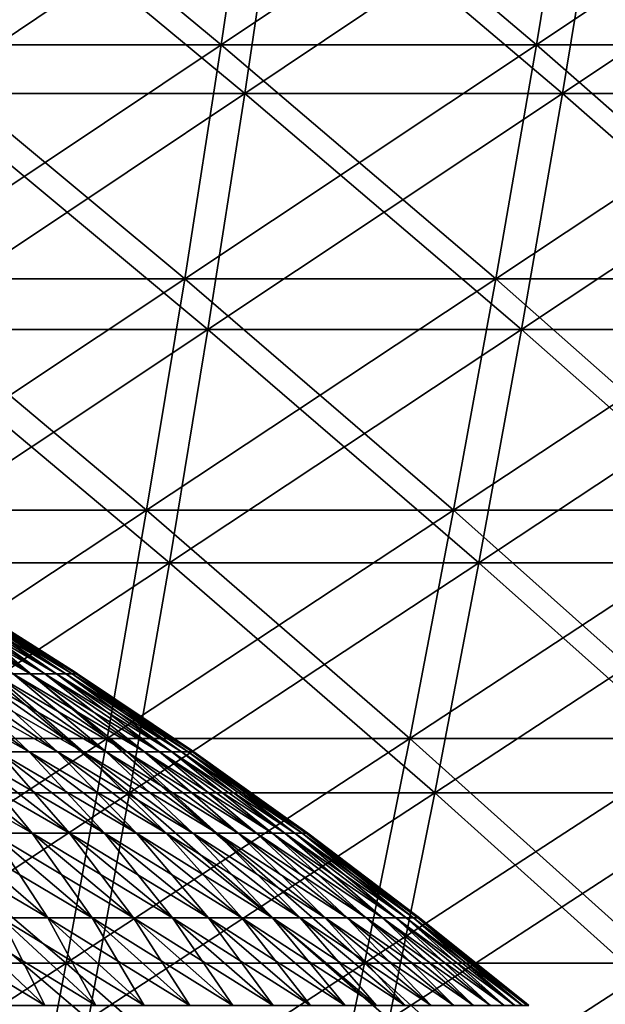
# Model space of a CAD drawing. Header units: millimetres. Extents: x -250 to 250, y -45 to 4150.
# Tile 655 of 656: x 55 to 67, y 4010 to 4030. Entities that reach past the tile are written whole.
import ezdxf

# ---------------------------------------------------------------- set-up
doc = ezdxf.new("R2010")
doc.units = ezdxf.units.MM
doc.header["$LTSCALE"] = 81.481481
for name, color, linetype in [('19', 7, 'CONTINUOUS'), ('20', 7, 'CONTINUOUS'), ('21', 7, 'CONTINUOUS'), ('22', 7, 'CONTINUOUS'), ('23', 7, 'CONTINUOUS'), ('24', 7, 'CONTINUOUS')]:
    doc.layers.add(name, color=color, linetype=linetype)

msp = doc.modelspace()

# ---------------------------------------------------------------- linework, layer by layer
at = {"layer": '19', "color": 7, "linetype": 'CONTINUOUS'}
for points in [[(59.774, 4028.379, -210.084), (53.276, 4028.379, -211.825), (60.495, 4033.233, -212.617), (59.774, 4028.379, -210.084)], [(60.495, 4033.233, -212.617), (53.276, 4028.379, -211.825), (53.918, 4033.233, -214.379), (60.495, 4033.233, -212.617)], [(66.215, 4028.379, -208.144), (59.774, 4028.379, -210.084), (67.014, 4033.233, -210.653), (66.215, 4028.379, -208.144)], [(67.014, 4033.233, -210.653), (59.774, 4028.379, -210.084), (60.495, 4033.233, -212.617), (67.014, 4033.233, -210.653)], [(72.594, 4028.379, -206.006), (66.215, 4028.379, -208.144), (73.469, 4033.233, -208.49), (72.594, 4028.379, -206.006)], [(73.469, 4033.233, -208.49), (66.215, 4028.379, -208.144), (67.014, 4033.233, -210.653), (73.469, 4033.233, -208.49)], [(59.024, 4023.584, -207.449), (52.608, 4023.584, -209.168), (59.774, 4028.379, -210.084), (59.024, 4023.584, -207.449)], [(59.774, 4028.379, -210.084), (52.608, 4023.584, -209.168), (53.276, 4028.379, -211.825), (59.774, 4028.379, -210.084)], [(65.385, 4023.584, -205.533), (59.024, 4023.584, -207.449), (66.215, 4028.379, -208.144), (65.385, 4023.584, -205.533)], [(66.215, 4028.379, -208.144), (59.024, 4023.584, -207.449), (59.774, 4028.379, -210.084), (66.215, 4028.379, -208.144)], [(71.683, 4023.584, -203.422), (65.385, 4023.584, -205.533), (72.594, 4028.379, -206.006), (71.683, 4023.584, -203.422)], [(72.594, 4028.379, -206.006), (65.385, 4023.584, -205.533), (66.215, 4028.379, -208.144), (72.594, 4028.379, -206.006)], [(58.246, 4018.851, -204.713), (51.914, 4018.851, -206.409), (59.024, 4023.584, -207.449), (58.246, 4018.851, -204.713)], [(59.024, 4023.584, -207.449), (51.914, 4018.851, -206.409), (52.608, 4023.584, -209.168), (59.024, 4023.584, -207.449)], [(64.522, 4018.851, -202.822), (58.246, 4018.851, -204.713), (65.385, 4023.584, -205.533), (64.522, 4018.851, -202.822)], [(65.385, 4023.584, -205.533), (58.246, 4018.851, -204.713), (59.024, 4023.584, -207.449), (65.385, 4023.584, -205.533)], [(70.738, 4018.851, -200.739), (64.522, 4018.851, -202.822), (71.683, 4023.584, -203.422), (70.738, 4018.851, -200.739)], [(71.683, 4023.584, -203.422), (64.522, 4018.851, -202.822), (65.385, 4023.584, -205.533), (71.683, 4023.584, -203.422)], [(57.439, 4014.181, -201.876), (51.195, 4014.181, -203.55), (58.246, 4018.851, -204.713), (57.439, 4014.181, -201.876)], [(58.246, 4018.851, -204.713), (51.195, 4014.181, -203.55), (51.914, 4018.851, -206.409), (58.246, 4018.851, -204.713)], [(63.628, 4014.181, -200.012), (57.439, 4014.181, -201.876), (64.522, 4018.851, -202.822), (63.628, 4014.181, -200.012)], [(64.522, 4018.851, -202.822), (57.439, 4014.181, -201.876), (58.246, 4018.851, -204.713), (64.522, 4018.851, -202.822)], [(69.758, 4014.181, -197.958), (63.628, 4014.181, -200.012), (70.738, 4018.851, -200.739), (69.758, 4014.181, -197.958)], [(70.738, 4018.851, -200.739), (63.628, 4014.181, -200.012), (64.522, 4018.851, -202.822), (70.738, 4018.851, -200.739)], [(56.604, 4009.578, -198.942), (50.451, 4009.578, -200.59), (57.439, 4014.181, -201.876), (56.604, 4009.578, -198.942)], [(57.439, 4014.181, -201.876), (50.451, 4009.578, -200.59), (51.195, 4014.181, -203.55), (57.439, 4014.181, -201.876)], [(62.703, 4009.578, -197.104), (56.604, 4009.578, -198.942), (63.628, 4014.181, -200.012), (62.703, 4009.578, -197.104)], [(63.628, 4014.181, -200.012), (56.604, 4009.578, -198.942), (57.439, 4014.181, -201.876), (63.628, 4014.181, -200.012)], [(68.743, 4009.578, -195.08), (62.703, 4009.578, -197.104), (69.758, 4014.181, -197.958), (68.743, 4009.578, -195.08)], [(69.758, 4014.181, -197.958), (62.703, 4009.578, -197.104), (63.628, 4014.181, -200.012), (69.758, 4014.181, -197.958)]]:
    msp.add_3dface(points, dxfattribs=at)
at = {"layer": '20', "color": 7, "linetype": 'CONTINUOUS'}
for points in [[(53.276, 4028.379, 211.825), (59.774, 4028.379, 210.084), (53.918, 4033.233, 214.379), (53.276, 4028.379, 211.825)], [(53.918, 4033.233, 214.379), (59.774, 4028.379, 210.084), (60.495, 4033.233, 212.617), (53.918, 4033.233, 214.379)], [(59.774, 4028.379, 210.084), (66.215, 4028.379, 208.144), (60.495, 4033.233, 212.617), (59.774, 4028.379, 210.084)], [(60.495, 4033.233, 212.617), (66.215, 4028.379, 208.144), (67.014, 4033.233, 210.653), (60.495, 4033.233, 212.617)], [(66.215, 4028.379, 208.144), (72.594, 4028.379, 206.006), (67.014, 4033.233, 210.653), (66.215, 4028.379, 208.144)], [(67.014, 4033.233, 210.653), (72.594, 4028.379, 206.006), (73.469, 4033.233, 208.49), (67.014, 4033.233, 210.653)], [(52.608, 4023.584, 209.168), (59.024, 4023.584, 207.449), (53.276, 4028.379, 211.825), (52.608, 4023.584, 209.168)], [(53.276, 4028.379, 211.825), (59.024, 4023.584, 207.449), (59.774, 4028.379, 210.084), (53.276, 4028.379, 211.825)], [(59.024, 4023.584, 207.449), (65.385, 4023.584, 205.533), (59.774, 4028.379, 210.084), (59.024, 4023.584, 207.449)], [(59.774, 4028.379, 210.084), (65.385, 4023.584, 205.533), (66.215, 4028.379, 208.144), (59.774, 4028.379, 210.084)], [(65.385, 4023.584, 205.533), (71.683, 4023.584, 203.422), (66.215, 4028.379, 208.144), (65.385, 4023.584, 205.533)], [(66.215, 4028.379, 208.144), (71.683, 4023.584, 203.422), (72.594, 4028.379, 206.006), (66.215, 4028.379, 208.144)], [(51.914, 4018.851, 206.409), (58.246, 4018.851, 204.713), (52.608, 4023.584, 209.168), (51.914, 4018.851, 206.409)], [(52.608, 4023.584, 209.168), (58.246, 4018.851, 204.713), (59.024, 4023.584, 207.449), (52.608, 4023.584, 209.168)], [(58.246, 4018.851, 204.713), (64.522, 4018.851, 202.822), (59.024, 4023.584, 207.449), (58.246, 4018.851, 204.713)], [(59.024, 4023.584, 207.449), (64.522, 4018.851, 202.822), (65.385, 4023.584, 205.533), (59.024, 4023.584, 207.449)], [(64.522, 4018.851, 202.822), (70.738, 4018.851, 200.739), (65.385, 4023.584, 205.533), (64.522, 4018.851, 202.822)], [(65.385, 4023.584, 205.533), (70.738, 4018.851, 200.739), (71.683, 4023.584, 203.422), (65.385, 4023.584, 205.533)], [(51.195, 4014.181, 203.55), (57.439, 4014.181, 201.876), (51.914, 4018.851, 206.409), (51.195, 4014.181, 203.55)], [(51.914, 4018.851, 206.409), (57.439, 4014.181, 201.876), (58.246, 4018.851, 204.713), (51.914, 4018.851, 206.409)], [(57.439, 4014.181, 201.876), (63.628, 4014.181, 200.012), (58.246, 4018.851, 204.713), (57.439, 4014.181, 201.876)], [(58.246, 4018.851, 204.713), (63.628, 4014.181, 200.012), (64.522, 4018.851, 202.822), (58.246, 4018.851, 204.713)], [(63.628, 4014.181, 200.012), (69.758, 4014.181, 197.958), (64.522, 4018.851, 202.822), (63.628, 4014.181, 200.012)], [(64.522, 4018.851, 202.822), (69.758, 4014.181, 197.958), (70.738, 4018.851, 200.739), (64.522, 4018.851, 202.822)], [(50.451, 4009.578, 200.59), (56.604, 4009.578, 198.942), (51.195, 4014.181, 203.55), (50.451, 4009.578, 200.59)], [(51.195, 4014.181, 203.55), (56.604, 4009.578, 198.942), (57.439, 4014.181, 201.876), (51.195, 4014.181, 203.55)], [(56.604, 4009.578, 198.942), (62.703, 4009.578, 197.104), (57.439, 4014.181, 201.876), (56.604, 4009.578, 198.942)], [(57.439, 4014.181, 201.876), (62.703, 4009.578, 197.104), (63.628, 4014.181, 200.012), (57.439, 4014.181, 201.876)], [(62.703, 4009.578, 197.104), (68.743, 4009.578, 195.08), (63.628, 4014.181, 200.012), (62.703, 4009.578, 197.104)], [(63.628, 4014.181, 200.012), (68.743, 4009.578, 195.08), (69.758, 4014.181, 197.958), (63.628, 4014.181, 200.012)]]:
    msp.add_3dface(points, dxfattribs=at)
at = {"layer": '21', "color": 7, "linetype": 'CONTINUOUS'}
for points in [[(59.298, 4029.367, 208.412), (52.852, 4029.367, 210.139), (60.013, 4034.182, 210.923), (59.298, 4029.367, 208.412)], [(60.013, 4034.182, 210.923), (52.852, 4029.367, 210.139), (53.489, 4034.182, 212.671), (60.013, 4034.182, 210.923)], [(65.688, 4029.367, 206.487), (59.298, 4029.367, 208.412), (66.48, 4034.182, 208.975), (65.688, 4029.367, 206.487)], [(66.48, 4034.182, 208.975), (59.298, 4029.367, 208.412), (60.013, 4034.182, 210.923), (66.48, 4034.182, 208.975)], [(72.016, 4029.367, 204.366), (65.688, 4029.367, 206.487), (72.884, 4034.182, 206.829), (72.016, 4029.367, 204.366)], [(72.884, 4034.182, 206.829), (65.688, 4029.367, 206.487), (66.48, 4034.182, 208.975), (72.884, 4034.182, 206.829)], [(58.555, 4024.611, 205.798), (52.189, 4024.611, 207.504), (59.298, 4029.367, 208.412), (58.555, 4024.611, 205.798)], [(59.298, 4029.367, 208.412), (52.189, 4024.611, 207.504), (52.852, 4029.367, 210.139), (59.298, 4029.367, 208.412)], [(64.864, 4024.611, 203.897), (58.555, 4024.611, 205.798), (65.688, 4029.367, 206.487), (64.864, 4024.611, 203.897)], [(65.688, 4029.367, 206.487), (58.555, 4024.611, 205.798), (59.298, 4029.367, 208.412), (65.688, 4029.367, 206.487)], [(71.113, 4024.611, 201.803), (64.864, 4024.611, 203.897), (72.016, 4029.367, 204.366), (71.113, 4024.611, 201.803)], [(72.016, 4029.367, 204.366), (64.864, 4024.611, 203.897), (65.688, 4029.367, 206.487), (72.016, 4029.367, 204.366)], [(57.783, 4019.916, 203.084), (51.501, 4019.916, 204.768), (58.555, 4024.611, 205.798), (57.783, 4019.916, 203.084)], [(58.555, 4024.611, 205.798), (51.501, 4019.916, 204.768), (52.189, 4024.611, 207.504), (58.555, 4024.611, 205.798)], [(64.009, 4019.916, 201.209), (57.783, 4019.916, 203.084), (64.864, 4024.611, 203.897), (64.009, 4019.916, 201.209)], [(64.864, 4024.611, 203.897), (57.783, 4019.916, 203.084), (58.555, 4024.611, 205.798), (64.864, 4024.611, 203.897)], [(70.175, 4019.916, 199.142), (64.009, 4019.916, 201.209), (71.113, 4024.611, 201.803), (70.175, 4019.916, 199.142)], [(71.113, 4024.611, 201.803), (64.009, 4019.916, 201.209), (64.864, 4024.611, 203.897), (71.113, 4024.611, 201.803)], [(56.982, 4015.284, 200.272), (50.788, 4015.284, 201.931), (57.783, 4019.916, 203.084), (56.982, 4015.284, 200.272)], [(57.783, 4019.916, 203.084), (50.788, 4015.284, 201.931), (51.501, 4019.916, 204.768), (57.783, 4019.916, 203.084)], [(63.123, 4015.284, 198.422), (56.982, 4015.284, 200.272), (64.009, 4019.916, 201.209), (63.123, 4015.284, 198.422)], [(64.009, 4019.916, 201.209), (56.982, 4015.284, 200.272), (57.783, 4019.916, 203.084), (64.009, 4019.916, 201.209)], [(69.203, 4015.284, 196.384), (63.123, 4015.284, 198.422), (70.175, 4019.916, 199.142), (69.203, 4015.284, 196.384)], [(70.175, 4019.916, 199.142), (63.123, 4015.284, 198.422), (64.009, 4019.916, 201.209), (70.175, 4019.916, 199.142)], [(56.154, 4010.718, 197.361), (50.05, 4010.718, 198.997), (56.982, 4015.284, 200.272), (56.154, 4010.718, 197.361)], [(56.982, 4015.284, 200.272), (50.05, 4010.718, 198.997), (50.788, 4015.284, 201.931), (56.982, 4015.284, 200.272)], [(62.205, 4010.718, 195.538), (56.154, 4010.718, 197.361), (63.123, 4015.284, 198.422), (62.205, 4010.718, 195.538)], [(63.123, 4015.284, 198.422), (56.154, 4010.718, 197.361), (56.982, 4015.284, 200.272), (63.123, 4015.284, 198.422)], [(68.197, 4010.718, 193.53), (62.205, 4010.718, 195.538), (69.203, 4015.284, 196.384), (68.197, 4010.718, 193.53)], [(69.203, 4015.284, 196.384), (62.205, 4010.718, 195.538), (63.123, 4015.284, 198.422), (69.203, 4015.284, 196.384)], [(55.299, 4006.221, 194.354), (49.287, 4006.221, 195.965), (56.154, 4010.718, 197.361), (55.299, 4006.221, 194.354)], [(56.154, 4010.718, 197.361), (49.287, 4006.221, 195.965), (50.05, 4010.718, 198.997), (56.154, 4010.718, 197.361)], [(61.257, 4006.221, 192.559), (55.299, 4006.221, 194.354), (62.205, 4010.718, 195.538), (61.257, 4006.221, 192.559)], [(62.205, 4010.718, 195.538), (55.299, 4006.221, 194.354), (56.154, 4010.718, 197.361), (62.205, 4010.718, 195.538)], [(67.158, 4006.221, 190.581), (61.257, 4006.221, 192.559), (68.197, 4010.718, 193.53), (67.158, 4006.221, 190.581)], [(68.197, 4010.718, 193.53), (61.257, 4006.221, 192.559), (62.205, 4010.718, 195.538), (68.197, 4010.718, 193.53)]]:
    msp.add_3dface(points, dxfattribs=at)
at = {"layer": '22', "color": 7, "linetype": 'CONTINUOUS'}
for points in [[(52.852, 4029.367, -210.139), (59.298, 4029.367, -208.412), (53.489, 4034.182, -212.671), (52.852, 4029.367, -210.139)], [(53.489, 4034.182, -212.671), (59.298, 4029.367, -208.412), (60.013, 4034.182, -210.923), (53.489, 4034.182, -212.671)], [(59.298, 4029.367, -208.412), (65.688, 4029.367, -206.487), (60.013, 4034.182, -210.923), (59.298, 4029.367, -208.412)], [(60.013, 4034.182, -210.923), (65.688, 4029.367, -206.487), (66.48, 4034.182, -208.975), (60.013, 4034.182, -210.923)], [(65.688, 4029.367, -206.487), (72.016, 4029.367, -204.366), (66.48, 4034.182, -208.975), (65.688, 4029.367, -206.487)], [(66.48, 4034.182, -208.975), (72.016, 4029.367, -204.366), (72.884, 4034.182, -206.829), (66.48, 4034.182, -208.975)], [(52.189, 4024.611, -207.504), (58.555, 4024.611, -205.798), (52.852, 4029.367, -210.139), (52.189, 4024.611, -207.504)], [(52.852, 4029.367, -210.139), (58.555, 4024.611, -205.798), (59.298, 4029.367, -208.412), (52.852, 4029.367, -210.139)], [(58.555, 4024.611, -205.798), (64.864, 4024.611, -203.897), (59.298, 4029.367, -208.412), (58.555, 4024.611, -205.798)], [(59.298, 4029.367, -208.412), (64.864, 4024.611, -203.897), (65.688, 4029.367, -206.487), (59.298, 4029.367, -208.412)], [(64.864, 4024.611, -203.897), (71.113, 4024.611, -201.803), (65.688, 4029.367, -206.487), (64.864, 4024.611, -203.897)], [(65.688, 4029.367, -206.487), (71.113, 4024.611, -201.803), (72.016, 4029.367, -204.366), (65.688, 4029.367, -206.487)], [(51.501, 4019.916, -204.768), (57.783, 4019.916, -203.084), (52.189, 4024.611, -207.504), (51.501, 4019.916, -204.768)], [(52.189, 4024.611, -207.504), (57.783, 4019.916, -203.084), (58.555, 4024.611, -205.798), (52.189, 4024.611, -207.504)], [(57.783, 4019.916, -203.084), (64.009, 4019.916, -201.209), (58.555, 4024.611, -205.798), (57.783, 4019.916, -203.084)], [(58.555, 4024.611, -205.798), (64.009, 4019.916, -201.209), (64.864, 4024.611, -203.897), (58.555, 4024.611, -205.798)], [(64.009, 4019.916, -201.209), (70.175, 4019.916, -199.142), (64.864, 4024.611, -203.897), (64.009, 4019.916, -201.209)], [(64.864, 4024.611, -203.897), (70.175, 4019.916, -199.142), (71.113, 4024.611, -201.803), (64.864, 4024.611, -203.897)], [(50.788, 4015.284, -201.931), (56.982, 4015.284, -200.272), (51.501, 4019.916, -204.768), (50.788, 4015.284, -201.931)], [(51.501, 4019.916, -204.768), (56.982, 4015.284, -200.272), (57.783, 4019.916, -203.084), (51.501, 4019.916, -204.768)], [(56.982, 4015.284, -200.272), (63.123, 4015.284, -198.422), (57.783, 4019.916, -203.084), (56.982, 4015.284, -200.272)], [(57.783, 4019.916, -203.084), (63.123, 4015.284, -198.422), (64.009, 4019.916, -201.209), (57.783, 4019.916, -203.084)], [(63.123, 4015.284, -198.422), (69.203, 4015.284, -196.384), (64.009, 4019.916, -201.209), (63.123, 4015.284, -198.422)], [(64.009, 4019.916, -201.209), (69.203, 4015.284, -196.384), (70.175, 4019.916, -199.142), (64.009, 4019.916, -201.209)], [(50.05, 4010.718, -198.997), (56.154, 4010.718, -197.361), (50.788, 4015.284, -201.931), (50.05, 4010.718, -198.997)], [(50.788, 4015.284, -201.931), (56.154, 4010.718, -197.361), (56.982, 4015.284, -200.272), (50.788, 4015.284, -201.931)], [(56.154, 4010.718, -197.361), (62.205, 4010.718, -195.538), (56.982, 4015.284, -200.272), (56.154, 4010.718, -197.361)], [(56.982, 4015.284, -200.272), (62.205, 4010.718, -195.538), (63.123, 4015.284, -198.422), (56.982, 4015.284, -200.272)], [(62.205, 4010.718, -195.538), (68.197, 4010.718, -193.53), (63.123, 4015.284, -198.422), (62.205, 4010.718, -195.538)], [(63.123, 4015.284, -198.422), (68.197, 4010.718, -193.53), (69.203, 4015.284, -196.384), (63.123, 4015.284, -198.422)], [(49.287, 4006.221, -195.965), (55.299, 4006.221, -194.354), (50.05, 4010.718, -198.997), (49.287, 4006.221, -195.965)], [(50.05, 4010.718, -198.997), (55.299, 4006.221, -194.354), (56.154, 4010.718, -197.361), (50.05, 4010.718, -198.997)], [(55.299, 4006.221, -194.354), (61.257, 4006.221, -192.559), (56.154, 4010.718, -197.361), (55.299, 4006.221, -194.354)], [(56.154, 4010.718, -197.361), (61.257, 4006.221, -192.559), (62.205, 4010.718, -195.538), (56.154, 4010.718, -197.361)], [(61.257, 4006.221, -192.559), (67.158, 4006.221, -190.581), (62.205, 4010.718, -195.538), (61.257, 4006.221, -192.559)], [(62.205, 4010.718, -195.538), (67.158, 4006.221, -190.581), (68.197, 4010.718, -193.53), (62.205, 4010.718, -195.538)]]:
    msp.add_3dface(points, dxfattribs=at)
at = {"layer": '23', "color": 7, "linetype": 'CONTINUOUS'}
for points in [[(55.078, 4016.597, 12.062), (55.423, 4016.597, 10.36), (52.734, 4018.119, 11.549), (55.078, 4016.597, 12.062)], [(52.734, 4018.119, 11.549), (55.423, 4016.597, 10.36), (53.065, 4018.119, 9.92), (52.734, 4018.119, 11.549)], [(55.423, 4016.597, 10.36), (55.716, 4016.597, 8.649), (53.065, 4018.119, 9.92), (55.423, 4016.597, 10.36)], [(53.065, 4018.119, 9.92), (55.716, 4016.597, 8.649), (53.345, 4018.119, 8.281), (53.065, 4018.119, 9.92)], [(55.716, 4016.597, 8.649), (55.956, 4016.597, 6.929), (53.345, 4018.119, 8.281), (55.716, 4016.597, 8.649)], [(53.345, 4018.119, 8.281), (55.956, 4016.597, 6.929), (53.575, 4018.119, 6.634), (53.345, 4018.119, 8.281)], [(55.956, 4016.597, 6.929), (56.143, 4016.597, 5.202), (53.575, 4018.119, 6.634), (55.956, 4016.597, 6.929)], [(53.575, 4018.119, 6.634), (56.143, 4016.597, 5.202), (53.754, 4018.119, 4.981), (53.575, 4018.119, 6.634)], [(56.143, 4016.597, 5.202), (56.276, 4016.597, 3.471), (53.754, 4018.119, 4.981), (56.143, 4016.597, 5.202)], [(53.754, 4018.119, 4.981), (56.276, 4016.597, 3.471), (53.882, 4018.119, 3.323), (53.754, 4018.119, 4.981)], [(56.276, 4016.597, 3.471), (56.356, 4016.597, 1.736), (53.882, 4018.119, 3.323), (56.276, 4016.597, 3.471)], [(53.882, 4018.119, 3.323), (56.356, 4016.597, 1.736), (53.959, 4018.119, 1.662), (53.882, 4018.119, 3.323)], [(56.356, 4016.597, 1.736), (56.383, 4016.597), (53.959, 4018.119, 1.662), (56.356, 4016.597, 1.736)], [(56.383, 4016.597), (56.336, 4016.628), (53.959, 4018.119, 1.662), (56.383, 4016.597)], [(53.959, 4018.119, 1.662), (56.336, 4016.628), (53.984, 4018.119), (53.959, 4018.119, 1.662)], [(54.773, 4015.009, 21.219), (55.4, 4015.009, 19.522), (52.576, 4016.597, 20.368), (54.773, 4015.009, 21.219)], [(52.576, 4016.597, 20.368), (55.4, 4015.009, 19.522), (53.178, 4016.597, 18.739), (52.576, 4016.597, 20.368)], [(55.4, 4015.009, 19.522), (55.975, 4015.009, 17.807), (53.178, 4016.597, 18.739), (55.4, 4015.009, 19.522)], [(53.178, 4016.597, 18.739), (55.975, 4015.009, 17.807), (53.73, 4016.597, 17.093), (53.178, 4016.597, 18.739)], [(55.975, 4015.009, 17.807), (56.497, 4015.009, 16.075), (53.73, 4016.597, 17.093), (55.975, 4015.009, 17.807)], [(53.73, 4016.597, 17.093), (56.497, 4015.009, 16.075), (54.231, 4016.597, 15.43), (53.73, 4016.597, 17.093)], [(56.497, 4015.009, 16.075), (56.965, 4015.009, 14.327), (54.231, 4016.597, 15.43), (56.497, 4015.009, 16.075)], [(54.231, 4016.597, 15.43), (56.965, 4015.009, 14.327), (54.68, 4016.597, 13.753), (54.231, 4016.597, 15.43)], [(56.965, 4015.009, 14.327), (57.379, 4015.009, 12.566), (54.68, 4016.597, 13.753), (56.965, 4015.009, 14.327)], [(54.68, 4016.597, 13.753), (57.379, 4015.009, 12.566), (55.078, 4016.597, 12.062), (54.68, 4016.597, 13.753)], [(57.379, 4015.009, 12.566), (57.739, 4015.009, 10.793), (55.078, 4016.597, 12.062), (57.379, 4015.009, 12.566)], [(55.078, 4016.597, 12.062), (57.739, 4015.009, 10.793), (55.423, 4016.597, 10.36), (55.078, 4016.597, 12.062)], [(57.739, 4015.009, 10.793), (58.044, 4015.009, 9.01), (55.423, 4016.597, 10.36), (57.739, 4015.009, 10.793)], [(55.423, 4016.597, 10.36), (58.044, 4015.009, 9.01), (55.716, 4016.597, 8.649), (55.423, 4016.597, 10.36)], [(58.044, 4015.009, 9.01), (58.294, 4015.009, 7.218), (55.716, 4016.597, 8.649), (58.044, 4015.009, 9.01)], [(55.716, 4016.597, 8.649), (58.294, 4015.009, 7.218), (55.956, 4016.597, 6.929), (55.716, 4016.597, 8.649)], [(58.294, 4015.009, 7.218), (58.489, 4015.009, 5.42), (55.956, 4016.597, 6.929), (58.294, 4015.009, 7.218)], [(55.956, 4016.597, 6.929), (58.489, 4015.009, 5.42), (56.143, 4016.597, 5.202), (55.956, 4016.597, 6.929)], [(58.489, 4015.009, 5.42), (58.628, 4015.009, 3.616), (56.143, 4016.597, 5.202), (58.489, 4015.009, 5.42)], [(56.143, 4016.597, 5.202), (58.628, 4015.009, 3.616), (56.276, 4016.597, 3.471), (56.143, 4016.597, 5.202)], [(58.628, 4015.009, 3.616), (58.711, 4015.009, 1.809), (56.276, 4016.597, 3.471), (58.628, 4015.009, 3.616)], [(56.276, 4016.597, 3.471), (58.711, 4015.009, 1.809), (56.356, 4016.597, 1.736), (56.276, 4016.597, 3.471)], [(58.711, 4015.009, 1.809), (58.739, 4015.009), (56.356, 4016.597, 1.736), (58.711, 4015.009, 1.809)], [(58.739, 4015.009), (58.69, 4015.043), (56.356, 4016.597, 1.736), (58.739, 4015.009)], [(56.356, 4016.597, 1.736), (58.69, 4015.043), (56.383, 4016.597), (56.356, 4016.597, 1.736)], [(54.65, 4013.357, 27.213), (55.462, 4013.357, 25.517), (52.581, 4015.009, 26.182), (54.65, 4013.357, 27.213)], [(52.581, 4015.009, 26.182), (55.462, 4013.357, 25.517), (53.363, 4015.009, 24.551), (52.581, 4015.009, 26.182)], [(55.462, 4013.357, 25.517), (56.222, 4013.357, 23.797), (53.363, 4015.009, 24.551), (55.462, 4013.357, 25.517)], [(53.363, 4015.009, 24.551), (56.222, 4013.357, 23.797), (54.093, 4015.009, 22.896), (53.363, 4015.009, 24.551)], [(56.222, 4013.357, 23.797), (56.928, 4013.357, 22.054), (54.093, 4015.009, 22.896), (56.222, 4013.357, 23.797)], [(54.093, 4015.009, 22.896), (56.928, 4013.357, 22.054), (54.773, 4015.009, 21.219), (54.093, 4015.009, 22.896)], [(56.928, 4013.357, 22.054), (57.58, 4013.357, 20.29), (54.773, 4015.009, 21.219), (56.928, 4013.357, 22.054)], [(54.773, 4015.009, 21.219), (57.58, 4013.357, 20.29), (55.4, 4015.009, 19.522), (54.773, 4015.009, 21.219)], [(57.58, 4013.357, 20.29), (58.178, 4013.357, 18.508), (55.4, 4015.009, 19.522), (57.58, 4013.357, 20.29)], [(55.4, 4015.009, 19.522), (58.178, 4013.357, 18.508), (55.975, 4015.009, 17.807), (55.4, 4015.009, 19.522)], [(58.178, 4013.357, 18.508), (58.72, 4013.357, 16.707), (55.975, 4015.009, 17.807), (58.178, 4013.357, 18.508)], [(55.975, 4015.009, 17.807), (58.72, 4013.357, 16.707), (56.497, 4015.009, 16.075), (55.975, 4015.009, 17.807)], [(58.72, 4013.357, 16.707), (59.207, 4013.357, 14.891), (56.497, 4015.009, 16.075), (58.72, 4013.357, 16.707)], [(56.497, 4015.009, 16.075), (59.207, 4013.357, 14.891), (56.965, 4015.009, 14.327), (56.497, 4015.009, 16.075)], [(59.207, 4013.357, 14.891), (59.637, 4013.357, 13.061), (56.965, 4015.009, 14.327), (59.207, 4013.357, 14.891)], [(56.965, 4015.009, 14.327), (59.637, 4013.357, 13.061), (57.379, 4015.009, 12.566), (56.965, 4015.009, 14.327)], [(59.637, 4013.357, 13.061), (60.011, 4013.357, 11.218), (57.379, 4015.009, 12.566), (59.637, 4013.357, 13.061)], [(57.379, 4015.009, 12.566), (60.011, 4013.357, 11.218), (57.739, 4015.009, 10.793), (57.379, 4015.009, 12.566)], [(60.011, 4013.357, 11.218), (60.328, 4013.357, 9.365), (57.739, 4015.009, 10.793), (60.011, 4013.357, 11.218)], [(57.739, 4015.009, 10.793), (60.328, 4013.357, 9.365), (58.044, 4015.009, 9.01), (57.739, 4015.009, 10.793)], [(60.328, 4013.357, 9.365), (60.588, 4013.357, 7.502), (58.044, 4015.009, 9.01), (60.328, 4013.357, 9.365)], [(58.044, 4015.009, 9.01), (60.588, 4013.357, 7.502), (58.294, 4015.009, 7.218), (58.044, 4015.009, 9.01)], [(60.588, 4013.357, 7.502), (60.79, 4013.357, 5.633), (58.294, 4015.009, 7.218), (60.588, 4013.357, 7.502)], [(58.294, 4015.009, 7.218), (60.79, 4013.357, 5.633), (58.489, 4015.009, 5.42), (58.294, 4015.009, 7.218)], [(60.79, 4013.357, 5.633), (60.935, 4013.357, 3.758), (58.489, 4015.009, 5.42), (60.79, 4013.357, 5.633)], [(58.489, 4015.009, 5.42), (60.935, 4013.357, 3.758), (58.628, 4015.009, 3.616), (58.489, 4015.009, 5.42)], [(60.935, 4013.357, 3.758), (61.022, 4013.357, 1.88), (58.628, 4015.009, 3.616), (60.935, 4013.357, 3.758)], [(58.628, 4015.009, 3.616), (61.022, 4013.357, 1.88), (58.711, 4015.009, 1.809), (58.628, 4015.009, 3.616)], [(61.022, 4013.357, 1.88), (61.051, 4013.357), (58.711, 4015.009, 1.809), (61.022, 4013.357, 1.88)], [(61.051, 4013.357), (61, 4013.394), (58.711, 4015.009, 1.809), (61.051, 4013.357)], [(58.711, 4015.009, 1.809), (61, 4013.394), (58.739, 4015.009), (58.711, 4015.009, 1.809)], [(54.833, 4011.641, 31.658), (55.782, 4011.641, 29.954), (52.871, 4013.357, 30.525), (54.833, 4011.641, 31.658)], [(52.871, 4013.357, 30.525), (55.782, 4011.641, 29.954), (53.786, 4013.357, 28.883), (52.871, 4013.357, 30.525)], [(55.782, 4011.641, 29.954), (56.678, 4011.641, 28.222), (53.786, 4013.357, 28.883), (55.782, 4011.641, 29.954)], [(53.786, 4013.357, 28.883), (56.678, 4011.641, 28.222), (54.65, 4013.357, 27.213), (53.786, 4013.357, 28.883)], [(56.678, 4011.641, 28.222), (57.52, 4011.641, 26.463), (54.65, 4013.357, 27.213), (56.678, 4011.641, 28.222)], [(54.65, 4013.357, 27.213), (57.52, 4011.641, 26.463), (55.462, 4013.357, 25.517), (54.65, 4013.357, 27.213)], [(57.52, 4011.641, 26.463), (58.308, 4011.641, 24.679), (55.462, 4013.357, 25.517), (57.52, 4011.641, 26.463)], [(55.462, 4013.357, 25.517), (58.308, 4011.641, 24.679), (56.222, 4013.357, 23.797), (55.462, 4013.357, 25.517)], [(58.308, 4011.641, 24.679), (59.04, 4011.641, 22.872), (56.222, 4013.357, 23.797), (58.308, 4011.641, 24.679)], [(56.222, 4013.357, 23.797), (59.04, 4011.641, 22.872), (56.928, 4013.357, 22.054), (56.222, 4013.357, 23.797)], [(59.04, 4011.641, 22.872), (59.716, 4011.641, 21.043), (56.928, 4013.357, 22.054), (59.04, 4011.641, 22.872)], [(56.928, 4013.357, 22.054), (59.716, 4011.641, 21.043), (57.58, 4013.357, 20.29), (56.928, 4013.357, 22.054)], [(59.716, 4011.641, 21.043), (60.336, 4011.641, 19.194), (57.58, 4013.357, 20.29), (59.716, 4011.641, 21.043)], [(57.58, 4013.357, 20.29), (60.336, 4011.641, 19.194), (58.178, 4013.357, 18.508), (57.58, 4013.357, 20.29)], [(60.336, 4011.641, 19.194), (60.898, 4011.641, 17.327), (58.178, 4013.357, 18.508), (60.336, 4011.641, 19.194)], [(58.178, 4013.357, 18.508), (60.898, 4011.641, 17.327), (58.72, 4013.357, 16.707), (58.178, 4013.357, 18.508)], [(60.898, 4011.641, 17.327), (61.403, 4011.641, 15.443), (58.72, 4013.357, 16.707), (60.898, 4011.641, 17.327)], [(58.72, 4013.357, 16.707), (61.403, 4011.641, 15.443), (59.207, 4013.357, 14.891), (58.72, 4013.357, 16.707)], [(61.403, 4011.641, 15.443), (61.85, 4011.641, 13.545), (59.207, 4013.357, 14.891), (61.403, 4011.641, 15.443)], [(59.207, 4013.357, 14.891), (61.85, 4011.641, 13.545), (59.637, 4013.357, 13.061), (59.207, 4013.357, 14.891)], [(61.85, 4011.641, 13.545), (62.237, 4011.641, 11.634), (59.637, 4013.357, 13.061), (61.85, 4011.641, 13.545)], [(59.637, 4013.357, 13.061), (62.237, 4011.641, 11.634), (60.011, 4013.357, 11.218), (59.637, 4013.357, 13.061)], [(62.237, 4011.641, 11.634), (62.566, 4011.641, 9.712), (60.011, 4013.357, 11.218), (62.237, 4011.641, 11.634)], [(60.011, 4013.357, 11.218), (62.566, 4011.641, 9.712), (60.328, 4013.357, 9.365), (60.011, 4013.357, 11.218)], [(62.566, 4011.641, 9.712), (62.836, 4011.641, 7.781), (60.328, 4013.357, 9.365), (62.566, 4011.641, 9.712)], [(60.328, 4013.357, 9.365), (62.836, 4011.641, 7.781), (60.588, 4013.357, 7.502), (60.328, 4013.357, 9.365)], [(62.836, 4011.641, 7.781), (63.045, 4011.641, 5.842), (60.588, 4013.357, 7.502), (62.836, 4011.641, 7.781)], [(60.588, 4013.357, 7.502), (63.045, 4011.641, 5.842), (60.79, 4013.357, 5.633), (60.588, 4013.357, 7.502)], [(63.045, 4011.641, 5.842), (63.195, 4011.641, 3.898), (60.79, 4013.357, 5.633), (63.045, 4011.641, 5.842)], [(60.79, 4013.357, 5.633), (63.195, 4011.641, 3.898), (60.935, 4013.357, 3.758), (60.79, 4013.357, 5.633)], [(63.195, 4011.641, 3.898), (63.285, 4011.641, 1.95), (60.935, 4013.357, 3.758), (63.195, 4011.641, 3.898)], [(60.935, 4013.357, 3.758), (63.285, 4011.641, 1.95), (61.022, 4013.357, 1.88), (60.935, 4013.357, 3.758)], [(63.285, 4011.641, 1.95), (63.315, 4011.641), (61.022, 4013.357, 1.88), (63.285, 4011.641, 1.95)], [(63.315, 4011.641), (63.264, 4011.681), (61.022, 4013.357, 1.88), (63.315, 4011.641)], [(61.022, 4013.357, 1.88), (63.264, 4011.681), (61.051, 4013.357), (61.022, 4013.357, 1.88)], [(54.628, 4009.864, 36.198), (55.717, 4009.864, 34.498), (52.78, 4011.641, 34.973), (54.628, 4009.864, 36.198)], [(52.78, 4011.641, 34.973), (55.717, 4009.864, 34.498), (53.832, 4011.641, 33.331), (52.78, 4011.641, 34.973)], [(55.717, 4009.864, 34.498), (56.752, 4009.864, 32.766), (53.832, 4011.641, 33.331), (55.717, 4009.864, 34.498)], [(53.832, 4011.641, 33.331), (56.752, 4009.864, 32.766), (54.833, 4011.641, 31.658), (53.832, 4011.641, 33.331)], [(56.752, 4009.864, 32.766), (57.735, 4009.864, 31.003), (54.833, 4011.641, 31.658), (56.752, 4009.864, 32.766)], [(54.833, 4011.641, 31.658), (57.735, 4009.864, 31.003), (55.782, 4011.641, 29.954), (54.833, 4011.641, 31.658)], [(57.735, 4009.864, 31.003), (58.662, 4009.864, 29.21), (55.782, 4011.641, 29.954), (57.735, 4009.864, 31.003)], [(55.782, 4011.641, 29.954), (58.662, 4009.864, 29.21), (56.678, 4011.641, 28.222), (55.782, 4011.641, 29.954)], [(58.662, 4009.864, 29.21), (59.534, 4009.864, 27.39), (56.678, 4011.641, 28.222), (58.662, 4009.864, 29.21)], [(56.678, 4011.641, 28.222), (59.534, 4009.864, 27.39), (57.52, 4011.641, 26.463), (56.678, 4011.641, 28.222)], [(59.534, 4009.864, 27.39), (60.349, 4009.864, 25.543), (57.52, 4011.641, 26.463), (59.534, 4009.864, 27.39)], [(57.52, 4011.641, 26.463), (60.349, 4009.864, 25.543), (58.308, 4011.641, 24.679), (57.52, 4011.641, 26.463)], [(60.349, 4009.864, 25.543), (61.107, 4009.864, 23.673), (58.308, 4011.641, 24.679), (60.349, 4009.864, 25.543)], [(58.308, 4011.641, 24.679), (61.107, 4009.864, 23.673), (59.04, 4011.641, 22.872), (58.308, 4011.641, 24.679)], [(61.107, 4009.864, 23.673), (61.807, 4009.864, 21.78), (59.04, 4011.641, 22.872), (61.107, 4009.864, 23.673)], [(59.04, 4011.641, 22.872), (61.807, 4009.864, 21.78), (59.716, 4011.641, 21.043), (59.04, 4011.641, 22.872)], [(61.807, 4009.864, 21.78), (62.448, 4009.864, 19.866), (59.716, 4011.641, 21.043), (61.807, 4009.864, 21.78)], [(59.716, 4011.641, 21.043), (62.448, 4009.864, 19.866), (60.336, 4011.641, 19.194), (59.716, 4011.641, 21.043)], [(62.448, 4009.864, 19.866), (63.03, 4009.864, 17.934), (60.336, 4011.641, 19.194), (62.448, 4009.864, 19.866)], [(60.336, 4011.641, 19.194), (63.03, 4009.864, 17.934), (60.898, 4011.641, 17.327), (60.336, 4011.641, 19.194)], [(63.03, 4009.864, 17.934), (63.553, 4009.864, 15.984), (60.898, 4011.641, 17.327), (63.03, 4009.864, 17.934)], [(60.898, 4011.641, 17.327), (63.553, 4009.864, 15.984), (61.403, 4011.641, 15.443), (60.898, 4011.641, 17.327)], [(63.553, 4009.864, 15.984), (64.015, 4009.864, 14.019), (61.403, 4011.641, 15.443), (63.553, 4009.864, 15.984)], [(61.403, 4011.641, 15.443), (64.015, 4009.864, 14.019), (61.85, 4011.641, 13.545), (61.403, 4011.641, 15.443)], [(64.015, 4009.864, 14.019), (64.416, 4009.864, 12.041), (61.85, 4011.641, 13.545), (64.015, 4009.864, 14.019)], [(61.85, 4011.641, 13.545), (64.416, 4009.864, 12.041), (62.237, 4011.641, 11.634), (61.85, 4011.641, 13.545)], [(64.416, 4009.864, 12.041), (64.757, 4009.864, 10.052), (62.237, 4011.641, 11.634), (64.416, 4009.864, 12.041)], [(62.237, 4011.641, 11.634), (64.757, 4009.864, 10.052), (62.566, 4011.641, 9.712), (62.237, 4011.641, 11.634)], [(64.757, 4009.864, 10.052), (65.035, 4009.864, 8.053), (62.566, 4011.641, 9.712), (64.757, 4009.864, 10.052)], [(62.566, 4011.641, 9.712), (65.035, 4009.864, 8.053), (62.836, 4011.641, 7.781), (62.566, 4011.641, 9.712)], [(65.035, 4009.864, 8.053), (65.253, 4009.864, 6.047), (62.836, 4011.641, 7.781), (65.035, 4009.864, 8.053)], [(62.836, 4011.641, 7.781), (65.253, 4009.864, 6.047), (63.045, 4011.641, 5.842), (62.836, 4011.641, 7.781)], [(65.253, 4009.864, 6.047), (65.408, 4009.864, 4.034), (63.045, 4011.641, 5.842), (65.253, 4009.864, 6.047)], [(63.045, 4011.641, 5.842), (65.408, 4009.864, 4.034), (63.195, 4011.641, 3.898), (63.045, 4011.641, 5.842)], [(65.408, 4009.864, 4.034), (65.501, 4009.864, 2.018), (63.195, 4011.641, 3.898), (65.408, 4009.864, 4.034)], [(63.195, 4011.641, 3.898), (65.501, 4009.864, 2.018), (63.285, 4011.641, 1.95), (63.195, 4011.641, 3.898)], [(65.501, 4009.864, 2.018), (65.532, 4009.864), (63.285, 4011.641, 1.95), (65.501, 4009.864, 2.018)], [(65.532, 4009.864), (65.48, 4009.907), (63.285, 4011.641, 1.95), (65.532, 4009.864)], [(63.285, 4011.641, 1.95), (65.48, 4009.907), (63.315, 4011.641), (63.285, 4011.641, 1.95)]]:
    msp.add_3dface(points, dxfattribs=at)
at = {"layer": '24', "color": 7, "linetype": 'CONTINUOUS'}
for points in [[(55.423, 4016.597, -10.36), (55.078, 4016.597, -12.062), (53.065, 4018.119, -9.92), (55.423, 4016.597, -10.36)], [(53.345, 4018.119, -8.281), (55.423, 4016.597, -10.36), (53.065, 4018.119, -9.92), (53.345, 4018.119, -8.281)], [(55.716, 4016.597, -8.649), (55.423, 4016.597, -10.36), (53.345, 4018.119, -8.281), (55.716, 4016.597, -8.649)], [(53.575, 4018.119, -6.634), (55.716, 4016.597, -8.649), (53.345, 4018.119, -8.281), (53.575, 4018.119, -6.634)], [(55.956, 4016.597, -6.929), (55.716, 4016.597, -8.649), (53.575, 4018.119, -6.634), (55.956, 4016.597, -6.929)], [(53.754, 4018.119, -4.981), (55.956, 4016.597, -6.929), (53.575, 4018.119, -6.634), (53.754, 4018.119, -4.981)], [(56.143, 4016.597, -5.202), (55.956, 4016.597, -6.929), (53.754, 4018.119, -4.981), (56.143, 4016.597, -5.202)], [(53.882, 4018.119, -3.323), (56.143, 4016.597, -5.202), (53.754, 4018.119, -4.981), (53.882, 4018.119, -3.323)], [(56.276, 4016.597, -3.471), (56.143, 4016.597, -5.202), (53.882, 4018.119, -3.323), (56.276, 4016.597, -3.471)], [(53.959, 4018.119, -1.662), (56.276, 4016.597, -3.471), (53.882, 4018.119, -3.323), (53.959, 4018.119, -1.662)], [(53.984, 4018.119), (56.356, 4016.597, -1.736), (53.959, 4018.119, -1.662), (53.984, 4018.119)], [(56.356, 4016.597, -1.736), (56.276, 4016.597, -3.471), (53.959, 4018.119, -1.662), (56.356, 4016.597, -1.736)], [(53.984, 4018.119), (56.336, 4016.628), (56.356, 4016.597, -1.736), (53.984, 4018.119)], [(55.4, 4015.009, -19.522), (54.773, 4015.009, -21.219), (53.178, 4016.597, -18.739), (55.4, 4015.009, -19.522)], [(53.73, 4016.597, -17.093), (55.4, 4015.009, -19.522), (53.178, 4016.597, -18.739), (53.73, 4016.597, -17.093)], [(55.975, 4015.009, -17.807), (55.4, 4015.009, -19.522), (53.73, 4016.597, -17.093), (55.975, 4015.009, -17.807)], [(54.231, 4016.597, -15.43), (55.975, 4015.009, -17.807), (53.73, 4016.597, -17.093), (54.231, 4016.597, -15.43)], [(56.497, 4015.009, -16.075), (55.975, 4015.009, -17.807), (54.231, 4016.597, -15.43), (56.497, 4015.009, -16.075)], [(54.68, 4016.597, -13.753), (56.497, 4015.009, -16.075), (54.231, 4016.597, -15.43), (54.68, 4016.597, -13.753)], [(56.965, 4015.009, -14.327), (56.497, 4015.009, -16.075), (54.68, 4016.597, -13.753), (56.965, 4015.009, -14.327)], [(55.078, 4016.597, -12.062), (56.965, 4015.009, -14.327), (54.68, 4016.597, -13.753), (55.078, 4016.597, -12.062)], [(57.379, 4015.009, -12.566), (56.965, 4015.009, -14.327), (55.078, 4016.597, -12.062), (57.379, 4015.009, -12.566)], [(55.423, 4016.597, -10.36), (57.379, 4015.009, -12.566), (55.078, 4016.597, -12.062), (55.423, 4016.597, -10.36)], [(57.739, 4015.009, -10.793), (57.379, 4015.009, -12.566), (55.423, 4016.597, -10.36), (57.739, 4015.009, -10.793)], [(55.716, 4016.597, -8.649), (57.739, 4015.009, -10.793), (55.423, 4016.597, -10.36), (55.716, 4016.597, -8.649)], [(58.044, 4015.009, -9.01), (57.739, 4015.009, -10.793), (55.716, 4016.597, -8.649), (58.044, 4015.009, -9.01)], [(55.956, 4016.597, -6.929), (58.044, 4015.009, -9.01), (55.716, 4016.597, -8.649), (55.956, 4016.597, -6.929)], [(58.294, 4015.009, -7.218), (58.044, 4015.009, -9.01), (55.956, 4016.597, -6.929), (58.294, 4015.009, -7.218)], [(56.143, 4016.597, -5.202), (58.294, 4015.009, -7.218), (55.956, 4016.597, -6.929), (56.143, 4016.597, -5.202)], [(58.489, 4015.009, -5.42), (58.294, 4015.009, -7.218), (56.143, 4016.597, -5.202), (58.489, 4015.009, -5.42)], [(56.276, 4016.597, -3.471), (58.489, 4015.009, -5.42), (56.143, 4016.597, -5.202), (56.276, 4016.597, -3.471)], [(58.628, 4015.009, -3.616), (58.489, 4015.009, -5.42), (56.276, 4016.597, -3.471), (58.628, 4015.009, -3.616)], [(56.356, 4016.597, -1.736), (58.628, 4015.009, -3.616), (56.276, 4016.597, -3.471), (56.356, 4016.597, -1.736)], [(56.336, 4016.628), (56.383, 4016.597), (56.356, 4016.597, -1.736), (56.336, 4016.628)], [(56.383, 4016.597), (58.711, 4015.009, -1.809), (56.356, 4016.597, -1.736), (56.383, 4016.597)], [(58.711, 4015.009, -1.809), (58.628, 4015.009, -3.616), (56.356, 4016.597, -1.736), (58.711, 4015.009, -1.809)], [(56.383, 4016.597), (58.69, 4015.043), (58.711, 4015.009, -1.809), (56.383, 4016.597)], [(55.462, 4013.357, -25.517), (54.65, 4013.357, -27.213), (53.363, 4015.009, -24.551), (55.462, 4013.357, -25.517)], [(54.093, 4015.009, -22.896), (55.462, 4013.357, -25.517), (53.363, 4015.009, -24.551), (54.093, 4015.009, -22.896)], [(56.222, 4013.357, -23.797), (55.462, 4013.357, -25.517), (54.093, 4015.009, -22.896), (56.222, 4013.357, -23.797)], [(54.773, 4015.009, -21.219), (56.222, 4013.357, -23.797), (54.093, 4015.009, -22.896), (54.773, 4015.009, -21.219)], [(56.928, 4013.357, -22.054), (56.222, 4013.357, -23.797), (54.773, 4015.009, -21.219), (56.928, 4013.357, -22.054)], [(55.4, 4015.009, -19.522), (56.928, 4013.357, -22.054), (54.773, 4015.009, -21.219), (55.4, 4015.009, -19.522)], [(57.58, 4013.357, -20.29), (56.928, 4013.357, -22.054), (55.4, 4015.009, -19.522), (57.58, 4013.357, -20.29)], [(55.975, 4015.009, -17.807), (57.58, 4013.357, -20.29), (55.4, 4015.009, -19.522), (55.975, 4015.009, -17.807)], [(58.178, 4013.357, -18.508), (57.58, 4013.357, -20.29), (55.975, 4015.009, -17.807), (58.178, 4013.357, -18.508)], [(56.497, 4015.009, -16.075), (58.178, 4013.357, -18.508), (55.975, 4015.009, -17.807), (56.497, 4015.009, -16.075)], [(58.72, 4013.357, -16.707), (58.178, 4013.357, -18.508), (56.497, 4015.009, -16.075), (58.72, 4013.357, -16.707)], [(56.965, 4015.009, -14.327), (58.72, 4013.357, -16.707), (56.497, 4015.009, -16.075), (56.965, 4015.009, -14.327)], [(59.207, 4013.357, -14.891), (58.72, 4013.357, -16.707), (56.965, 4015.009, -14.327), (59.207, 4013.357, -14.891)], [(57.379, 4015.009, -12.566), (59.207, 4013.357, -14.891), (56.965, 4015.009, -14.327), (57.379, 4015.009, -12.566)], [(59.637, 4013.357, -13.061), (59.207, 4013.357, -14.891), (57.379, 4015.009, -12.566), (59.637, 4013.357, -13.061)], [(57.739, 4015.009, -10.793), (59.637, 4013.357, -13.061), (57.379, 4015.009, -12.566), (57.739, 4015.009, -10.793)], [(60.011, 4013.357, -11.218), (59.637, 4013.357, -13.061), (57.739, 4015.009, -10.793), (60.011, 4013.357, -11.218)], [(58.044, 4015.009, -9.01), (60.011, 4013.357, -11.218), (57.739, 4015.009, -10.793), (58.044, 4015.009, -9.01)], [(60.328, 4013.357, -9.365), (60.011, 4013.357, -11.218), (58.044, 4015.009, -9.01), (60.328, 4013.357, -9.365)], [(58.294, 4015.009, -7.218), (60.328, 4013.357, -9.365), (58.044, 4015.009, -9.01), (58.294, 4015.009, -7.218)], [(60.588, 4013.357, -7.502), (60.328, 4013.357, -9.365), (58.294, 4015.009, -7.218), (60.588, 4013.357, -7.502)], [(58.489, 4015.009, -5.42), (60.588, 4013.357, -7.502), (58.294, 4015.009, -7.218), (58.489, 4015.009, -5.42)], [(60.79, 4013.357, -5.633), (60.588, 4013.357, -7.502), (58.489, 4015.009, -5.42), (60.79, 4013.357, -5.633)], [(58.628, 4015.009, -3.616), (60.79, 4013.357, -5.633), (58.489, 4015.009, -5.42), (58.628, 4015.009, -3.616)], [(60.935, 4013.357, -3.758), (60.79, 4013.357, -5.633), (58.628, 4015.009, -3.616), (60.935, 4013.357, -3.758)], [(58.711, 4015.009, -1.809), (60.935, 4013.357, -3.758), (58.628, 4015.009, -3.616), (58.711, 4015.009, -1.809)], [(58.69, 4015.043), (58.739, 4015.009), (58.711, 4015.009, -1.809), (58.69, 4015.043)], [(58.739, 4015.009), (61.022, 4013.357, -1.88), (58.711, 4015.009, -1.809), (58.739, 4015.009)], [(61.022, 4013.357, -1.88), (60.935, 4013.357, -3.758), (58.711, 4015.009, -1.809), (61.022, 4013.357, -1.88)], [(58.739, 4015.009), (61, 4013.394), (61.022, 4013.357, -1.88), (58.739, 4015.009)], [(61, 4013.394), (61.051, 4013.357), (61.022, 4013.357, -1.88), (61, 4013.394)], [(55.782, 4011.641, -29.954), (54.833, 4011.641, -31.658), (53.786, 4013.357, -28.883), (55.782, 4011.641, -29.954)], [(54.65, 4013.357, -27.213), (55.782, 4011.641, -29.954), (53.786, 4013.357, -28.883), (54.65, 4013.357, -27.213)], [(56.678, 4011.641, -28.222), (55.782, 4011.641, -29.954), (54.65, 4013.357, -27.213), (56.678, 4011.641, -28.222)], [(55.462, 4013.357, -25.517), (56.678, 4011.641, -28.222), (54.65, 4013.357, -27.213), (55.462, 4013.357, -25.517)], [(57.52, 4011.641, -26.463), (56.678, 4011.641, -28.222), (55.462, 4013.357, -25.517), (57.52, 4011.641, -26.463)], [(56.222, 4013.357, -23.797), (57.52, 4011.641, -26.463), (55.462, 4013.357, -25.517), (56.222, 4013.357, -23.797)], [(58.308, 4011.641, -24.679), (57.52, 4011.641, -26.463), (56.222, 4013.357, -23.797), (58.308, 4011.641, -24.679)], [(56.928, 4013.357, -22.054), (58.308, 4011.641, -24.679), (56.222, 4013.357, -23.797), (56.928, 4013.357, -22.054)], [(59.04, 4011.641, -22.872), (58.308, 4011.641, -24.679), (56.928, 4013.357, -22.054), (59.04, 4011.641, -22.872)], [(57.58, 4013.357, -20.29), (59.04, 4011.641, -22.872), (56.928, 4013.357, -22.054), (57.58, 4013.357, -20.29)], [(59.716, 4011.641, -21.043), (59.04, 4011.641, -22.872), (57.58, 4013.357, -20.29), (59.716, 4011.641, -21.043)], [(58.178, 4013.357, -18.508), (59.716, 4011.641, -21.043), (57.58, 4013.357, -20.29), (58.178, 4013.357, -18.508)], [(60.336, 4011.641, -19.194), (59.716, 4011.641, -21.043), (58.178, 4013.357, -18.508), (60.336, 4011.641, -19.194)], [(58.72, 4013.357, -16.707), (60.336, 4011.641, -19.194), (58.178, 4013.357, -18.508), (58.72, 4013.357, -16.707)], [(60.898, 4011.641, -17.327), (60.336, 4011.641, -19.194), (58.72, 4013.357, -16.707), (60.898, 4011.641, -17.327)], [(59.207, 4013.357, -14.891), (60.898, 4011.641, -17.327), (58.72, 4013.357, -16.707), (59.207, 4013.357, -14.891)], [(61.403, 4011.641, -15.443), (60.898, 4011.641, -17.327), (59.207, 4013.357, -14.891), (61.403, 4011.641, -15.443)], [(59.637, 4013.357, -13.061), (61.403, 4011.641, -15.443), (59.207, 4013.357, -14.891), (59.637, 4013.357, -13.061)], [(61.85, 4011.641, -13.545), (61.403, 4011.641, -15.443), (59.637, 4013.357, -13.061), (61.85, 4011.641, -13.545)], [(60.011, 4013.357, -11.218), (61.85, 4011.641, -13.545), (59.637, 4013.357, -13.061), (60.011, 4013.357, -11.218)], [(62.237, 4011.641, -11.634), (61.85, 4011.641, -13.545), (60.011, 4013.357, -11.218), (62.237, 4011.641, -11.634)], [(60.328, 4013.357, -9.365), (62.237, 4011.641, -11.634), (60.011, 4013.357, -11.218), (60.328, 4013.357, -9.365)], [(62.566, 4011.641, -9.712), (62.237, 4011.641, -11.634), (60.328, 4013.357, -9.365), (62.566, 4011.641, -9.712)], [(60.588, 4013.357, -7.502), (62.566, 4011.641, -9.712), (60.328, 4013.357, -9.365), (60.588, 4013.357, -7.502)], [(62.836, 4011.641, -7.781), (62.566, 4011.641, -9.712), (60.588, 4013.357, -7.502), (62.836, 4011.641, -7.781)], [(60.79, 4013.357, -5.633), (62.836, 4011.641, -7.781), (60.588, 4013.357, -7.502), (60.79, 4013.357, -5.633)], [(63.045, 4011.641, -5.842), (62.836, 4011.641, -7.781), (60.79, 4013.357, -5.633), (63.045, 4011.641, -5.842)], [(60.935, 4013.357, -3.758), (63.045, 4011.641, -5.842), (60.79, 4013.357, -5.633), (60.935, 4013.357, -3.758)], [(63.195, 4011.641, -3.898), (63.045, 4011.641, -5.842), (60.935, 4013.357, -3.758), (63.195, 4011.641, -3.898)], [(61.022, 4013.357, -1.88), (63.195, 4011.641, -3.898), (60.935, 4013.357, -3.758), (61.022, 4013.357, -1.88)], [(61.051, 4013.357), (63.285, 4011.641, -1.95), (61.022, 4013.357, -1.88), (61.051, 4013.357)], [(63.285, 4011.641, -1.95), (63.195, 4011.641, -3.898), (61.022, 4013.357, -1.88), (63.285, 4011.641, -1.95)], [(61.051, 4013.357), (63.264, 4011.681), (63.285, 4011.641, -1.95), (61.051, 4013.357)], [(55.717, 4009.864, -34.498), (54.628, 4009.864, -36.198), (53.832, 4011.641, -33.331), (55.717, 4009.864, -34.498)], [(54.833, 4011.641, -31.658), (55.717, 4009.864, -34.498), (53.832, 4011.641, -33.331), (54.833, 4011.641, -31.658)], [(56.752, 4009.864, -32.766), (55.717, 4009.864, -34.498), (54.833, 4011.641, -31.658), (56.752, 4009.864, -32.766)], [(55.782, 4011.641, -29.954), (56.752, 4009.864, -32.766), (54.833, 4011.641, -31.658), (55.782, 4011.641, -29.954)], [(57.735, 4009.864, -31.003), (56.752, 4009.864, -32.766), (55.782, 4011.641, -29.954), (57.735, 4009.864, -31.003)], [(56.678, 4011.641, -28.222), (57.735, 4009.864, -31.003), (55.782, 4011.641, -29.954), (56.678, 4011.641, -28.222)], [(58.662, 4009.864, -29.21), (57.735, 4009.864, -31.003), (56.678, 4011.641, -28.222), (58.662, 4009.864, -29.21)], [(57.52, 4011.641, -26.463), (58.662, 4009.864, -29.21), (56.678, 4011.641, -28.222), (57.52, 4011.641, -26.463)], [(59.534, 4009.864, -27.39), (58.662, 4009.864, -29.21), (57.52, 4011.641, -26.463), (59.534, 4009.864, -27.39)], [(58.308, 4011.641, -24.679), (59.534, 4009.864, -27.39), (57.52, 4011.641, -26.463), (58.308, 4011.641, -24.679)], [(60.349, 4009.864, -25.543), (59.534, 4009.864, -27.39), (58.308, 4011.641, -24.679), (60.349, 4009.864, -25.543)], [(59.04, 4011.641, -22.872), (60.349, 4009.864, -25.543), (58.308, 4011.641, -24.679), (59.04, 4011.641, -22.872)], [(61.107, 4009.864, -23.673), (60.349, 4009.864, -25.543), (59.04, 4011.641, -22.872), (61.107, 4009.864, -23.673)], [(59.716, 4011.641, -21.043), (61.107, 4009.864, -23.673), (59.04, 4011.641, -22.872), (59.716, 4011.641, -21.043)], [(61.807, 4009.864, -21.78), (61.107, 4009.864, -23.673), (59.716, 4011.641, -21.043), (61.807, 4009.864, -21.78)], [(60.336, 4011.641, -19.194), (61.807, 4009.864, -21.78), (59.716, 4011.641, -21.043), (60.336, 4011.641, -19.194)], [(62.448, 4009.864, -19.866), (61.807, 4009.864, -21.78), (60.336, 4011.641, -19.194), (62.448, 4009.864, -19.866)], [(60.898, 4011.641, -17.327), (62.448, 4009.864, -19.866), (60.336, 4011.641, -19.194), (60.898, 4011.641, -17.327)], [(63.03, 4009.864, -17.934), (62.448, 4009.864, -19.866), (60.898, 4011.641, -17.327), (63.03, 4009.864, -17.934)], [(61.403, 4011.641, -15.443), (63.03, 4009.864, -17.934), (60.898, 4011.641, -17.327), (61.403, 4011.641, -15.443)], [(63.553, 4009.864, -15.984), (63.03, 4009.864, -17.934), (61.403, 4011.641, -15.443), (63.553, 4009.864, -15.984)], [(61.85, 4011.641, -13.545), (63.553, 4009.864, -15.984), (61.403, 4011.641, -15.443), (61.85, 4011.641, -13.545)], [(64.015, 4009.864, -14.019), (63.553, 4009.864, -15.984), (61.85, 4011.641, -13.545), (64.015, 4009.864, -14.019)], [(62.237, 4011.641, -11.634), (64.015, 4009.864, -14.019), (61.85, 4011.641, -13.545), (62.237, 4011.641, -11.634)], [(64.416, 4009.864, -12.041), (64.015, 4009.864, -14.019), (62.237, 4011.641, -11.634), (64.416, 4009.864, -12.041)], [(62.566, 4011.641, -9.712), (64.416, 4009.864, -12.041), (62.237, 4011.641, -11.634), (62.566, 4011.641, -9.712)], [(64.757, 4009.864, -10.052), (64.416, 4009.864, -12.041), (62.566, 4011.641, -9.712), (64.757, 4009.864, -10.052)], [(62.836, 4011.641, -7.781), (64.757, 4009.864, -10.052), (62.566, 4011.641, -9.712), (62.836, 4011.641, -7.781)], [(65.035, 4009.864, -8.053), (64.757, 4009.864, -10.052), (62.836, 4011.641, -7.781), (65.035, 4009.864, -8.053)], [(63.045, 4011.641, -5.842), (65.035, 4009.864, -8.053), (62.836, 4011.641, -7.781), (63.045, 4011.641, -5.842)], [(65.253, 4009.864, -6.047), (65.035, 4009.864, -8.053), (63.045, 4011.641, -5.842), (65.253, 4009.864, -6.047)], [(63.195, 4011.641, -3.898), (65.253, 4009.864, -6.047), (63.045, 4011.641, -5.842), (63.195, 4011.641, -3.898)], [(65.408, 4009.864, -4.034), (65.253, 4009.864, -6.047), (63.195, 4011.641, -3.898), (65.408, 4009.864, -4.034)], [(63.285, 4011.641, -1.95), (65.408, 4009.864, -4.034), (63.195, 4011.641, -3.898), (63.285, 4011.641, -1.95)], [(63.264, 4011.681), (63.315, 4011.641), (63.285, 4011.641, -1.95), (63.264, 4011.681)], [(63.315, 4011.641), (65.501, 4009.864, -2.018), (63.285, 4011.641, -1.95), (63.315, 4011.641)], [(65.501, 4009.864, -2.018), (65.408, 4009.864, -4.034), (63.285, 4011.641, -1.95), (65.501, 4009.864, -2.018)], [(63.315, 4011.641), (65.48, 4009.907), (65.501, 4009.864, -2.018), (63.315, 4011.641)], [(65.48, 4009.907), (65.532, 4009.864), (65.501, 4009.864, -2.018), (65.48, 4009.907)]]:
    msp.add_3dface(points, dxfattribs=at)

doc.saveas('drawing.dxf')
